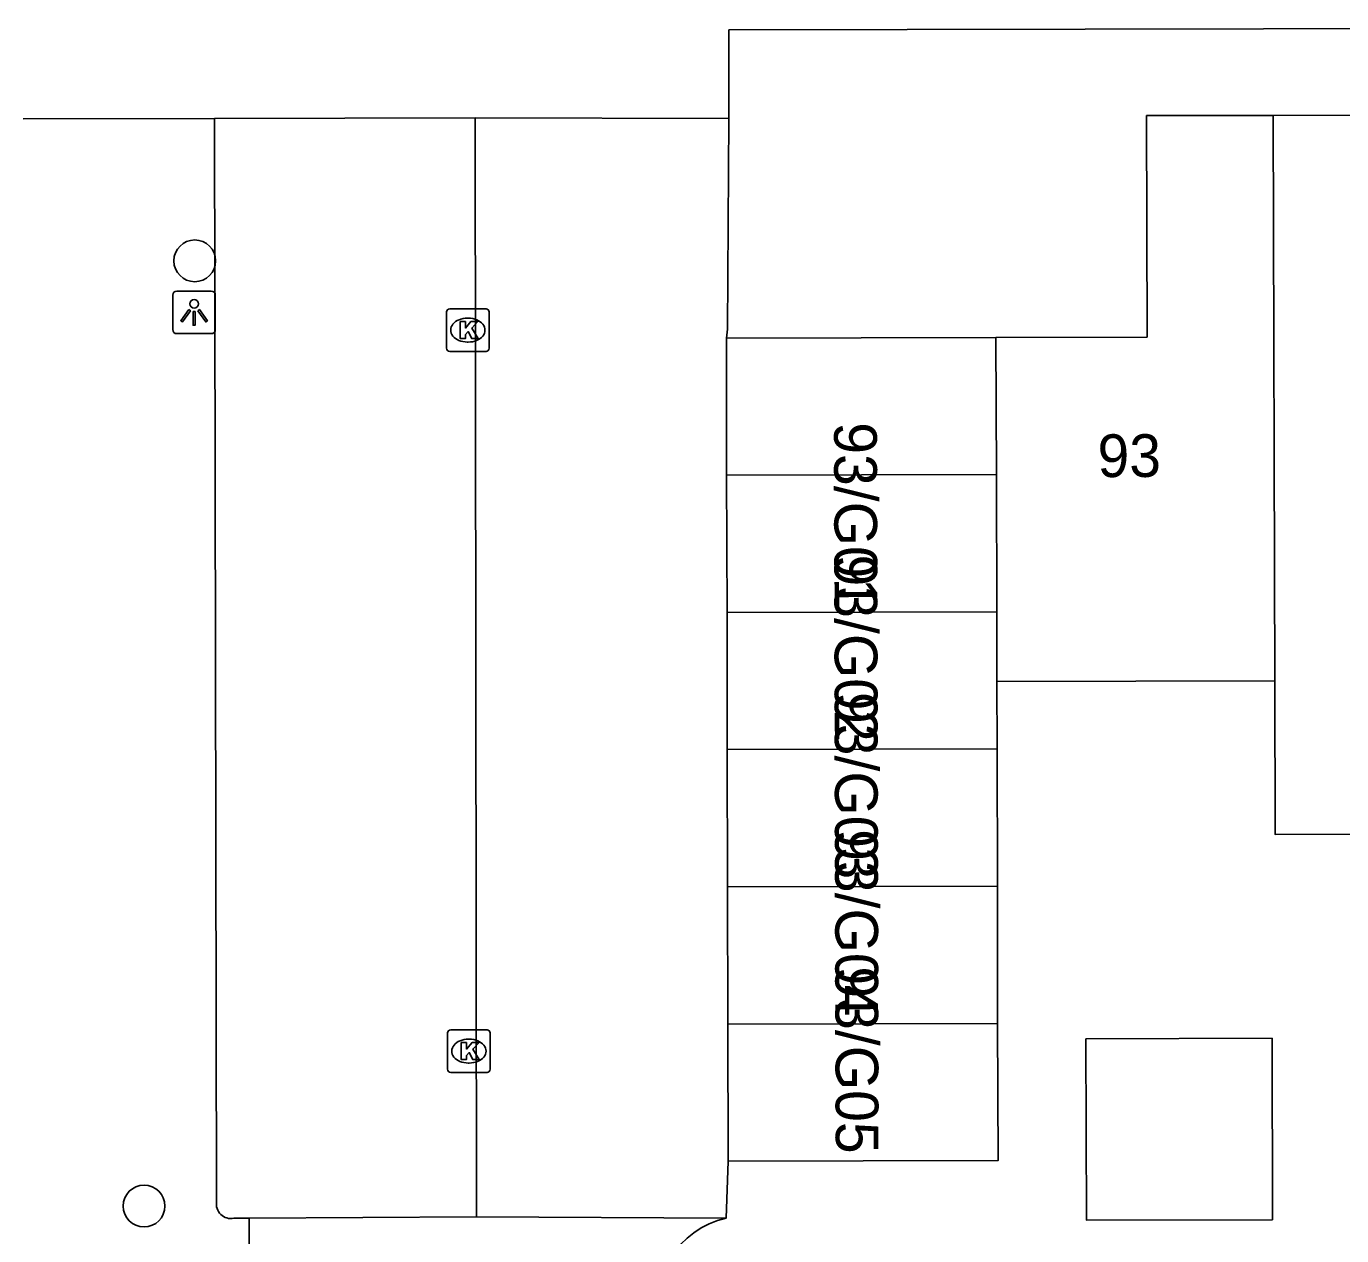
# Model space of a CAD drawing. Extents: x 160732 to 162105, y 387428 to 388479.
# Drawn here: x 161057.8 to 161088.62, y 388296.86 to 388325.2 of the extents above; entities that cross this region are included whole.
import ezdxf

# ---------------------------------------------------------------- set-up
doc = ezdxf.new("R2010")
doc.units = 0
for name, color, linetype in [('IMGEO_Boom', 7, 'Continuous'), ('IMGEO_Kolk', 7, 'Continuous'), ('IMGEO_Lichtpunt', 7, 'Continuous'), ('IMGEO_Pand', 7, 'Continuous'), ('IMGEO_Pand_nummerreeks', 7, 'Continuous'), ('IMGEO_Parkeervlak_open', 7, 'Continuous'), ('IMGEO_Rijbaan_lokaal_open', 7, 'Continuous'), ('IMGEO_Voetpad_open', 7, 'Continuous')]:
    doc.layers.add(name, color=color, linetype=linetype)

msp = doc.modelspace()

# ---------------------------------------------------------------- linework, layer by layer
at = {"layer": 'IMGEO_Boom'}
for centre in [(161061.748, 388319.703), (161060.559, 388297.557)]:
    msp.add_circle(centre, 0.489, dxfattribs=at)
at = {"layer": 'IMGEO_Kolk'}
for p, q in [((161067.646, 388317.653), (161067.646, 388318.505)), ((161067.721, 388318.579), (161068.573, 388318.579)), ((161068.134, 388318.359), (161068.159, 388318.359)), ((161068.647, 388318.505), (161068.647, 388317.653)), ((161068.157, 388317.799), (161068.132, 388317.799)), ((161068.573, 388317.579), (161067.721, 388317.579)), ((161067.745, 388301.687), (161068.597, 388301.687)), ((161067.67, 388300.761), (161067.67, 388301.613)), ((161068.158, 388301.467), (161068.183, 388301.467)), ((161068.671, 388301.613), (161068.671, 388300.761)), ((161068.181, 388300.907), (161068.156, 388300.907)), ((161068.597, 388300.687), (161067.745, 388300.687))]:
    msp.add_line(p, q, dxfattribs=at)
for points in [[(161067.646, 388317.653), (161067.646, 388318.505)], [(161067.721, 388318.579), (161068.573, 388318.579)], [(161068.647, 388318.505), (161068.647, 388317.653)], [(161067.967, 388318.279), (161068.09, 388318.279), (161068.09, 388318.128), (161068.22, 388318.279), (161068.384, 388318.279), (161068.238, 388318.128), (161068.391, 388317.879), (161068.239, 388317.879), (161068.154, 388318.043), (161068.09, 388317.976), (161068.09, 388317.879), (161067.967, 388317.879), (161067.967, 388318.279)], [(161068.573, 388317.579), (161067.721, 388317.579)], [(161067.745, 388301.687), (161068.597, 388301.687)], [(161067.67, 388300.761), (161067.67, 388301.613)], [(161067.991, 388301.387), (161068.114, 388301.387), (161068.114, 388301.236), (161068.244, 388301.387), (161068.408, 388301.387), (161068.262, 388301.236), (161068.415, 388300.987), (161068.263, 388300.987), (161068.178, 388301.151), (161068.114, 388301.084), (161068.114, 388300.987), (161067.991, 388300.987), (161067.991, 388301.387)], [(161068.671, 388301.613), (161068.671, 388300.761)], [(161068.597, 388300.687), (161067.745, 388300.687)]]:
    msp.add_lwpolyline(points, dxfattribs=at)
for centre, start, end in [((161067.723, 388318.503), 91.552, 178.448), ((161067.723, 388318.503), 91.552, 178.448), ((161068.571, 388318.503), 1.552, 88.448), ((161068.571, 388318.503), 1.552, 88.448), ((161067.723, 388317.655), 181.552, 268.448), ((161067.723, 388317.655), 181.552, 268.448), ((161068.571, 388317.655), 271.552, 358.448), ((161068.571, 388317.655), 271.552, 358.448), ((161067.747, 388301.611), 91.552, 178.448), ((161067.747, 388301.611), 91.552, 178.448), ((161068.595, 388301.611), 1.552, 88.448), ((161068.595, 388301.611), 1.552, 88.448), ((161067.747, 388300.763), 181.552, 268.448), ((161067.747, 388300.763), 181.552, 268.448), ((161068.595, 388300.763), 271.552, 358.448), ((161068.595, 388300.763), 271.552, 358.448)]:
    msp.add_arc(centre, 0.0765, start, end, dxfattribs=at)
for centre, major_axis, ratio, start_param, end_param in [((161068.133, 388318.079), (-0.387, 0.002), 0.722429, 4.712389, 7.853982), ((161068.158, 388318.079), (-0.39, 0.002), 0.717154, 1.570796, 4.712389), ((161068.157, 388301.187), (-0.387, 0.002), 0.722429, 4.712389, 7.853982), ((161068.182, 388301.187), (-0.39, 0.002), 0.717154, 1.570796, 4.712389)]:
    msp.add_ellipse(centre, major_axis=major_axis, ratio=ratio, start_param=start_param, end_param=end_param, dxfattribs=at)
at = {"layer": 'IMGEO_Lichtpunt'}
for p, q in [((161062.135, 388318.993), (161061.327, 388318.993)), ((161062.135, 388318.993), (161061.327, 388318.993)), ((161061.233, 388318.898), (161061.233, 388318.091)), ((161061.233, 388318.898), (161061.233, 388318.091)), ((161062.229, 388318.091), (161062.229, 388318.898)), ((161062.229, 388318.091), (161062.229, 388318.898)), ((161061.327, 388317.997), (161062.135, 388317.997)), ((161061.327, 388317.997), (161062.135, 388317.997))]:
    msp.add_line(p, q, dxfattribs=at)
for points in [[(161061.607, 388318.562), (161061.646, 388318.534), (161061.458, 388318.272), (161061.42, 388318.299), (161061.607, 388318.562)], [(161061.709, 388318.514), (161061.756, 388318.514), (161061.756, 388318.192), (161061.709, 388318.192), (161061.709, 388318.514)], [(161061.819, 388318.534), (161061.857, 388318.561), (161062.044, 388318.299), (161062.005, 388318.271), (161061.819, 388318.534)]]:
    msp.add_lwpolyline(points, dxfattribs=at)
msp.add_circle((161061.732, 388318.696), 0.0994, dxfattribs=at)
for centre, start, end in [((161061.327, 388318.898), 90, 180), ((161061.327, 388318.898), 90, 180), ((161062.135, 388318.898), 0, 90), ((161062.135, 388318.898), 0, 90), ((161061.327, 388318.091), 180, 270), ((161061.327, 388318.091), 180, 270), ((161062.135, 388318.091), 270, 0), ((161062.135, 388318.091), 270, 360)]:
    msp.add_arc(centre, 0.0946, start, end, dxfattribs=at)
at = {"layer": 'IMGEO_Pand'}
for points in [[(161080.522, 388317.909), (161084.063, 388317.917), (161084.05, 388323.104), (161087.02, 388323.111)], [(161087.02, 388323.111), (161089.989, 388323.118), (161090.002, 388317.952), (161093.37, 388317.959)], [(161087.053, 388309.859), (161087.02, 388323.111)], [(161074.204, 388317.894), (161080.522, 388317.909)], [(161074.204, 388317.894), (161074.211, 388314.68)], [(161080.522, 388317.909), (161080.53, 388314.694)], [(161080.53, 388314.694), (161074.211, 388314.68)], [(161074.211, 388314.68), (161074.219, 388311.465)], [(161080.53, 388314.694), (161080.538, 388311.48)], [(161074.219, 388311.465), (161080.538, 388311.48)], [(161074.219, 388311.465), (161074.226, 388308.251)], [(161080.538, 388311.48), (161080.542, 388309.844)], [(161087.053, 388309.859), (161080.542, 388309.844)], [(161080.542, 388309.844), (161080.546, 388308.266)], [(161093.403, 388306.278), (161087.062, 388306.263), (161087.053, 388309.859)], [(161080.546, 388308.266), (161074.226, 388308.251)], [(161074.226, 388308.251), (161074.234, 388305.037)], [(161080.554, 388305.051), (161080.546, 388308.266)], [(161080.554, 388305.051), (161074.234, 388305.037)], [(161080.561, 388301.837), (161080.554, 388305.051)], [(161074.234, 388305.037), (161074.241, 388301.822)], [(161074.241, 388301.822), (161080.561, 388301.837)], [(161074.241, 388301.822), (161074.249, 388298.608)], [(161074.249, 388298.608), (161080.569, 388298.622), (161080.561, 388301.837)], [(161082.629, 388301.478), (161082.639, 388297.228), (161086.999, 388297.237), (161086.99, 388301.487), (161082.629, 388301.478)]]:
    msp.add_lwpolyline(points, dxfattribs=at)
at = {"layer": 'IMGEO_Parkeervlak_open'}
for points in [[(161062.208, 388323.039), (161062.26, 388297.666)], [(161062.664, 388297.271), (161063.025, 388297.273)]]:
    msp.add_lwpolyline(points, dxfattribs=at)
msp.add_arc((161062.595, 388297.605), 0.341, 169.6267, 281.664, dxfattribs=at)
at = {"layer": 'IMGEO_Rijbaan_lokaal_open'}
for points in [[(161068.35, 388297.308), (161068.317, 388323.054)], [(161068.317, 388323.054), (161074.262, 388323.039)], [(161074.262, 388323.039), (161074.234, 388318.1), (161074.204, 388317.894)], [(161074.249, 388298.608), (161074.201, 388297.277)], [(161074.201, 388297.277), (161068.35, 388297.308)]]:
    msp.add_lwpolyline(points, dxfattribs=at)
at = {"layer": 'IMGEO_Voetpad_open'}
for points in [[(161074.262, 388323.039), (161074.263, 388325.112), (161120.205, 388325.197)], [(161057.725, 388323.029), (161062.208, 388323.039)], [(161062.208, 388323.039), (161068.317, 388323.054)], [(161068.35, 388297.308), (161063.025, 388297.273)], [(161063.025, 388297.273), (161063.025, 388293.698)]]:
    msp.add_lwpolyline(points, dxfattribs=at)
msp.add_arc((161074.689, 388295.202), 2.131, 103.2344, 191.5895, dxfattribs=at)

# ---------------------------------------------------------------- texts
at = {"layer": 'IMGEO_Pand_nummerreeks'}
for s, rotation, p in [('93/G01', 270.1337, (161076.729, 388315.919)), ('93', 0.1677, (161082.902, 388314.636)), ('93/G02', 270.1337, (161076.736, 388312.821)), ('93/G03', 270.1337, (161076.743, 388309.6)), ('93/G04', 270.1337, (161076.751, 388306.386)), ('93/G05', 270.1337, (161076.758, 388303.171))]:
    msp.add_text(s, height=1, rotation=rotation, dxfattribs=at).set_placement(p)

doc.saveas('drawing.dxf')
